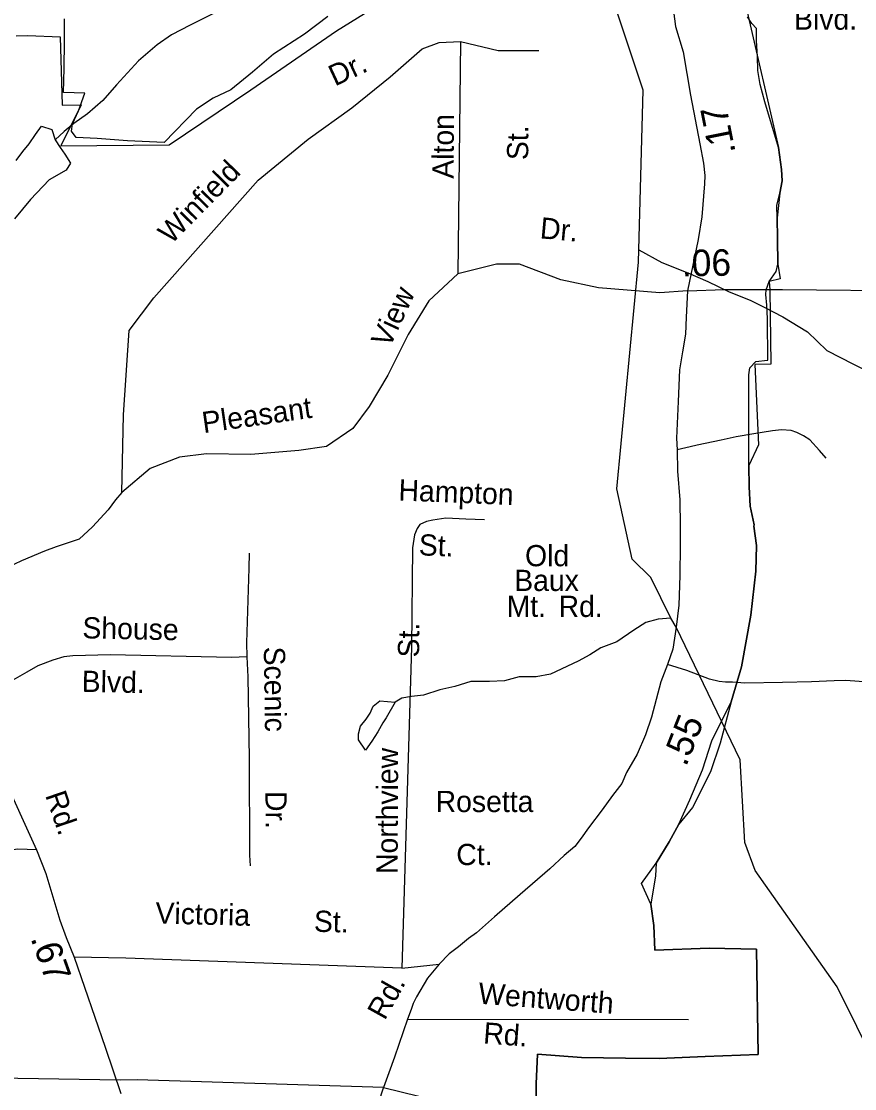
# Model space of a CAD drawing. Extents: x 1551653 to 1702041, y 811336 to 920032.
# Drawn here: x 1637256 to 1639833, y 878697 to 881998 of the extents above; entities that cross this region are included whole.
import ezdxf

# ---------------------------------------------------------------- set-up
doc = ezdxf.new("R2010")
doc.units = 0
for name, color, linetype in [('Old_Level_10', 7, 'Continuous'), ('Old_Level_11', 7, 'Continuous'), ('Old_Level_17', 7, 'Continuous'), ('Old_Level_31', 7, 'Continuous'), ('Old_Level_32', 7, 'Continuous'), ('Old_Level_35', 7, 'Continuous'), ('Old_Level_48', 7, 'Continuous'), ('Old_Level_49', 7, 'Continuous'), ('Old_Level_50', 7, 'Continuous'), ('Old_Level_59', 7, 'Continuous'), ('Old_Level_60', 7, 'Continuous')]:
    doc.layers.add(name, color=color, linetype=linetype)

msp = doc.modelspace()

# ---------------------------------------------------------------- linework, layer by layer
at = {"layer": 'Old_Level_10'}
msp.add_line((1639028.444, 880081.938), (1639028.444, 880081.938), dxfattribs=at)
at = {"layer": 'Old_Level_31'}
msp.add_line((1639281.25, 880123.959), (1639281.25, 880123.959), dxfattribs=at)
at = {"layer": 'Old_Level_32'}
for points in [[(1639258.69, 882142.127), (1639279.445, 881982.016), (1639302.667, 881903.699), (1639325.554, 881769.556), (1639354.12, 881619.487), (1639365.705, 881559.418), (1639369.333, 881521.325), (1639369.002, 881495.314), (1639360.127, 881393.438), (1639349.501, 881323.612), (1639316.231, 881164.262)], [(1639316.231, 881164.262), (1639430.555, 881168.347), (1639610.014, 881168.347), (1640031.191, 881164.683), (1640456.031, 881179.341), (1640503.642, 881183.006), (1640549.009, 881188.744), (1640634.78, 881184.997), (1640688.671, 881178.098), (1640711.183, 881169.639), (1640741.759, 881161.991), (1640800.365, 881146.693), (1640853.873, 881128.845), (1640917.575, 881113.547), (1640948.152, 881110.998), (1640985.864, 881110.998)], [(1639316.231, 881164.262), (1639311.683, 881083.262), (1639309.858, 881030.274), (1639300.729, 880975.458), (1639291.601, 880920.642), (1639287.08, 880822.396), (1639282.158, 880708.429), (1639283.828, 880672.373), (1639285.288, 880606.507), (1639292.499, 880518.308), (1639293.835, 880436.435), (1639293.215, 880376.412), (1639292.349, 880284.579), (1639289.678, 880192.581), (1639281.25, 880123.959), (1639270.505, 880056.692), (1639254.127, 880008.998), (1639233.618, 879955.183), (1639205.103, 879846.244), (1639185.938, 879790.83), (1639160.384, 879731.154), (1639127.402, 879675.092), (1639113.104, 879641.164), (1639083.724, 879603.277), (1639052.267, 879559.042), (1639009.708, 879503.278), (1638987.451, 879471.513), (1638967.113, 879445.709), (1638934.935, 879418.147), (1638890.663, 879376.424), (1638798.006, 879297.464), (1638719.354, 879228.222), (1638662.917, 879178.741), (1638638.738, 879160.821), (1638607.609, 879135.641), (1638578.541, 879113.419), (1638548.082, 879081.822), (1638511.773, 879038.134), (1638477.38, 878980.398), (1638467.173, 878960.595), (1638461.271, 878942.062), (1638450.291, 878912.234), (1638423.625, 878833.737), (1638409.507, 878794.489), (1638392.254, 878745.821), (1638375.46, 878700.42)], [(1636107.107, 880762.914), (1636167.316, 880713.813), (1636306.839, 880601.139), (1636353.668, 880563.198), (1636382.657, 880531.951), (1636436.176, 880482.85), (1636483.005, 880435.981), (1636792.326, 880142.07), (1636863.685, 880063.954), (1636884.108, 880045.139), (1636923.894, 879999.23), (1636984.993, 879946.195), (1637082.08, 879843.599), (1637114.896, 879797.796), (1637149.955, 879750.457), (1637179.627, 879701.617), (1637195.221, 879671.282), (1637302.236, 879435.103), (1637331.604, 879362.181), (1637374.204, 879217.586), (1637394.273, 879164.021), (1637418.803, 879103.761), (1637514.691, 878824.777), (1637563.75, 878681.937)], [(1638375.46, 878700.42), (1638373.686, 878695.091), (1638338.267, 878587.101), (1638294.906, 878466.428), (1638278.543, 878410.041), (1638258.33, 878334.174), (1638174.037, 878135.482), (1638114.438, 877950.187), (1638096.012, 877900.335), (1638079.671, 877854.439), (1638063.047, 877794.744), (1638036.206, 877695.033), (1638020.455, 877648.724), (1637966.155, 877524.963)], [(1638375.46, 878700.42), (1638644.838, 878633.962), (1638737.342, 878620.227), (1638787.537, 878617.087), (1638807.929, 878615.517), (1638825.183, 878615.517), (1638848.712, 878618.657)]]:
    msp.add_lwpolyline(points, dxfattribs=at)
at = {"layer": 'Old_Level_35'}
for p, q in [((1638614.06, 881935.642), (1638605.708, 881217.449)), ((1638432.388, 879069.971), (1638548.082, 879081.822)), ((1638450.291, 878912.234), (1639319.071, 878910.489)), ((1637561.106, 878722.798), (1636921.374, 878734.041))]:
    msp.add_line(p, q, dxfattribs=at)
for points in [[(1637566.649, 880541.343), (1637571.701, 880781.49), (1637589.383, 881041.86), (1637665.162, 881142.976), (1637988.488, 881506.988), (1638142.573, 881633.382), (1638278.104, 881730.885), (1638396.825, 881826.944), (1638495.339, 881912.891), (1638548.384, 881933.114), (1638614.06, 881935.642)], [(1638614.06, 881935.642), (1638730.255, 881907.836), (1638856.555, 881907.836)], [(1639316.231, 881164.262), (1639230.385, 881158.62), (1639040.937, 881173.788), (1638924.742, 881199.067), (1638795.917, 881247.095), (1638725.338, 881247.063), (1638605.708, 881217.449)], [(1638605.708, 881217.449), (1638515.681, 881133.31), (1638452.531, 881029.667), (1638389.382, 880903.274), (1638331.284, 880807.214), (1638280.764, 880738.962), (1638199.933, 880683.349), (1638114.05, 880670.71), (1637965.017, 880658.07), (1637828.614, 880660.598), (1637745.256, 880650.487), (1637654.321, 880615.097), (1637566.649, 880541.343)], [(1639745.359, 880646.576), (1639723.84, 880670.828), (1639694.487, 880703.443), (1639674.526, 880715.657), (1639654.726, 880726.064), (1639636.846, 880732.432), (1639606.882, 880735.043), (1639578.992, 880731.408), (1639520.78, 880722.586), (1639466.564, 880713.482), (1639420.511, 880702.212), (1639346.171, 880687.514), (1639324.045, 880681.963), (1639283.828, 880672.373)], [(1637566.649, 880541.343), (1637546.441, 880518.592), (1637524.019, 880487.276), (1637476.025, 880434.191), (1637434.554, 880396.502), (1637363.547, 880372.69), (1637327.448, 880359.016), (1637256.157, 880329.546), (1637191.488, 880298.301), (1637122.359, 880255.895), (1637020.317, 880184.607), (1636952.036, 880143.173), (1636863.685, 880063.954)], [(1638688.095, 880455.963), (1638630.312, 880458.538), (1638568.331, 880460.999), (1638528.193, 880455.412), (1638508.305, 880451.616), (1638488.095, 880441.819), (1638480.05, 880429.978), (1638471.838, 880409.933), (1638465.621, 880370.038), (1638462.76, 880062.118), (1638432.388, 879069.971)], [(1637959.986, 880352.705), (1637959.251, 880306.695), (1637951.564, 880076.318), (1637953.073, 880032.463)], [(1637953.073, 880032.463), (1637905.212, 880030.836), (1637530.968, 880038.847), (1637415.039, 880035.803), (1637386.952, 880032.174), (1637352.933, 880022.46), (1637306.749, 880004.789), (1637272.53, 879985.071), (1637200.253, 879943.92), (1637168.032, 879924.163), (1637082.08, 879843.599)], [(1637953.073, 880032.463), (1637956.613, 879970.357), (1637960.297, 879718.536), (1637961.8, 879418.534), (1637963.549, 879386.48)], [(1640229.601, 879857.877), (1640185.838, 879870.777), (1640056.625, 879913.027), (1640020.904, 879927.762), (1639991.058, 879936.174), (1639911.327, 879951.603), (1639847.393, 879956.705), (1639805.628, 879959.556), (1639769.579, 879958.09), (1639699.484, 879955.311), (1639609.585, 879952.939), (1639493.483, 879951.098), (1639455.514, 879953.67), (1639433.51, 879954.12), (1639413.549, 879956.525), (1639383.667, 879963.139), (1639314.179, 879990.366), (1639254.127, 880008.998)], [(1637302.236, 879435.103), (1637244.26, 879437.882), (1636930.924, 879395.606)], [(1638432.388, 879069.971), (1637579.211, 879100.067), (1637418.803, 879103.761)], [(1638375.46, 878700.42), (1637613.773, 878724.527), (1637561.106, 878722.798)]]:
    msp.add_lwpolyline(points, dxfattribs=at)
at = {"layer": 'Old_Level_48'}
for points in [[(1638203.748, 882012.994), (1638131.226, 881958.476), (1638035.73, 881896.56), (1637970.133, 881840.816), (1637903.565, 881786.114), (1637848.473, 881760.452), (1637797.194, 881726.564), (1637696.932, 881623.237), (1637583.874, 881628.762), (1637489.705, 881635.731), (1637425.239, 881638.739), (1637410.732, 881658.447), (1637414.157, 881681.652), (1637432.792, 881721.62), (1637451.703, 881775.77), (1637386.227, 881777.794), (1637387.69, 881853.772), (1637389.249, 881934.808), (1637388.632, 882005.779)], [(1638847.658, 878593.473), (1638847.956, 878712.055), (1638851.697, 878803.161), (1638988.484, 878792.849), (1639124.439, 878790.667), (1639228.664, 878790.484), (1639370.724, 878796.225), (1639534.632, 878802.301), (1639534.632, 878802.301), (1639528.988, 879127.842), (1639383.132, 879131.339), (1639215.259, 879125.385), (1639211.761, 879201.513), (1639203.11, 879267.665), (1639173.563, 879331.421), (1639219.435, 879393.859), (1639259.435, 879460.532), (1639289.278, 879515.358), (1639323.477, 879590.318), (1639361.997, 879683.389), (1639391.512, 879772.686), (1639451.413, 879893.477), (1639483.283, 880001.961), (1639512.158, 880161.216), (1639527.689, 880297.571), (1639529.208, 880376.583), (1639521.433, 880436.625), (1639522.502, 880440.648), (1639509.723, 880498.817), (1639506.908, 880558.705), (1639506.19, 880624.614), (1639505.494, 880691.53), (1639505.622, 880904.384), (1639509.028, 880926.575), (1639527.276, 880946.283), (1639563.086, 880950.243), (1639564.08, 880950.214), (1639563.562, 881077.94), (1639561.403, 881120.577), (1639558.06, 881153.117), (1639559.323, 881167.27), (1639568.762, 881193.33), (1639590.199, 881224.088), (1639595.609, 881247.234), (1639594.152, 881326.338), (1639593.398, 881390.219), (1639592.154, 881428.772), (1639601.823, 881466.991), (1639608.519, 881505.301), (1639607.197, 881539.802), (1639597.591, 881608.011), (1639578.919, 881669.405), (1639555.639, 881749.185), (1639540.78, 881802.354), (1639533.683, 881846.157), (1639532.538, 881889.775), (1639529.487, 881937.512), (1639529.235, 881976.035), (1639514.648, 881991.691), (1639501.147, 882012.38)]]:
    msp.add_lwpolyline(points, dxfattribs=at)
at = {"layer": 'Old_Level_49'}
msp.add_line((1639497.725, 882040.868), (1639597.591, 881608.011), dxfattribs=at)
for points in [[(1637240.092, 881953.178), (1637275.611, 881953.937), (1637375.723, 881949.926), (1637381.611, 881739.079), (1637440.541, 881739.953), (1637377.283, 881612.718), (1637712.748, 881616.512), (1637965.661, 881786.257), (1638230.656, 881968.443), (1638403.478, 882076.833)], [(1639597.591, 881608.011), (1639607.197, 881539.802), (1639608.519, 881505.301), (1639601.823, 881466.991), (1639593.398, 881390.219), (1639594.152, 881326.338), (1639595.609, 881247.234), (1639602.2, 881201.486), (1639568.762, 881193.33), (1639570.496, 881167.738), (1639574.211, 880938.199), (1639524.486, 880937.071), (1639535.311, 880688.594), (1639506.19, 880624.614), (1639506.908, 880558.705), (1639509.723, 880498.817), (1639522.502, 880440.648), (1639521.433, 880436.625), (1639529.208, 880376.583), (1639527.689, 880297.571), (1639512.158, 880161.216), (1639483.283, 880001.961), (1639451.413, 879893.477), (1639416.893, 879765.879), (1639387.379, 879676.581), (1639332.029, 879566.658), (1639289.278, 879515.358), (1639259.435, 879460.532), (1639219.435, 879393.859), (1639216.6, 879355.3), (1639203.11, 879267.665), (1639211.761, 879201.513), (1639215.259, 879125.385), (1639383.132, 879131.339), (1639528.988, 879127.842), (1639534.632, 878802.301), (1639534.632, 878802.301), (1639370.724, 878796.225), (1639228.664, 878790.484), (1639124.439, 878790.667), (1638988.484, 878792.849), (1638851.697, 878803.161), (1638847.956, 878712.055), (1638847.658, 878593.473)]]:
    msp.add_lwpolyline(points, dxfattribs=at)
at = {"layer": 'Old_Level_50'}
msp.add_line((1639279.694, 880129.162), (1639279.694, 880129.162), dxfattribs=at)
at = {"layer": 'Old_Level_59'}
for points in [[(1639165.029, 881290.991), (1639178.973, 881785.064), (1639041.998, 882198.142), (1639039.742, 882296.977)], [(1637849.62, 882022.207), (1637777.544, 881986.118), (1637719.617, 881956.078), (1637675.736, 881926.038), (1637617.706, 881876.005), (1637549.731, 881801.879), (1637507.696, 881753.794), (1637459.816, 881711.758), (1637417.883, 881681.718), (1637387.843, 881657.624), (1637359.853, 881631.685)], [(1639264.377, 880152.44), (1639202.964, 880277.829), (1639144.934, 880334.833), (1639097.977, 880552.394), (1639164.004, 881253.569), (1639165.029, 881290.991)], [(1639165.029, 881290.991), (1639236.592, 881252.134), (1639317.383, 881220.146), (1639379.411, 881194.002), (1639445.335, 881162.014), (1639509.414, 881135.972), (1639553.398, 881114.031), (1639611.325, 881084.196), (1639687.399, 881037.957), (1639747.377, 880979.927), (1639829.398, 880937.892), (1639893.374, 880905.904)], [(1639264.377, 880152.44), (1639225.725, 880148.851), (1639187.688, 880138.804), (1639149.753, 880114.813), (1639097.772, 880078.723), (1639047.739, 880060.679), (1639013.906, 880038.636), (1638977.817, 880018.643), (1638891.9, 879978.555), (1638847.814, 879970.558), (1638795.833, 879970.558), (1638749.901, 879958.46), (1638703.867, 879956.512), (1638645.94, 879956.41), (1638596.01, 879940.416), (1638549.976, 879930.368), (1638499.943, 879914.374), (1638462.008, 879910.273), (1638431.968, 879904.327), (1638411.36, 879892.126)], [(1639739.995, 877095.831), (1639593.998, 877404.127), (1639631.01, 877721.752), (1639896.04, 878277.648), (1639915.007, 878461.068), (1639900.961, 878766.698), (1639778.955, 879012.043), (1639524.998, 879371.806), (1639493.01, 879457.826), (1639478.964, 879714.141), (1639281.25, 880123.959), (1639264.377, 880152.44)]]:
    msp.add_lwpolyline(points, dxfattribs=at)
at = {"layer": 'Old_Level_60'}
for points in [[(1637239.795, 881567.504), (1637259.788, 881595.596), (1637279.883, 881619.587), (1637299.875, 881647.679), (1637317.818, 881673.619), (1637349.806, 881663.674), (1637359.853, 881631.685)], [(1637359.853, 881631.685), (1637375.847, 881607.592), (1637389.791, 881587.599), (1637407.835, 881559.61), (1637393.789, 881537.566), (1637341.809, 881507.526), (1637283.984, 881447.344), (1637233.951, 881387.366)], [(1638411.36, 879892.126), (1638383.986, 879844.246), (1638374.143, 879828.15), (1638358.047, 879800.16), (1638340.105, 879772.068), (1638320.112, 879744.078), (1638298.069, 879776.067), (1638298.069, 879794.111), (1638304.118, 879818.102), (1638322.06, 879840.145), (1638334.056, 879858.19), (1638344.001, 879880.233), (1638363.993, 879896.227), (1638411.36, 879892.126)]]:
    msp.add_lwpolyline(points, dxfattribs=at)

# ---------------------------------------------------------------- texts
at = {"layer": 'Old_Level_10'}
for s, rotation, p in [('Dr.', 24.978825, (1638225.649, 881796.347)), ('Alton', 89.700689, (1638592.717, 881511.301)), ('St.', 89.700689, (1638823.312, 881568.885)), ('Winfield', 45.476403, (1637719.04, 881306.382)), ('Dr.', 354.797286, (1638857.903, 881327.194)), ('View', 64.974214, (1638394.249, 880985.126)), ('Pleasant', 8.1078, (1637819.379, 880724.241)), ('Hampton', 357.726589, (1638421.188, 880516.139)), ('St.', 357.726589, (1638483.947, 880346.743)), ('Shouse', 358.773606, (1637443.93, 880089.956)), ('St.', 89.467678, (1638485.81, 880030.415)), ('Scenic', 270.838233, (1638005.464, 880063.66)), ('Blvd.', 358.773606, (1637441.709, 879924.487)), ('Northview', 89.746958, (1638419.424, 879360.757)), ('Dr.', 270.286975, (1638010.512, 879617.166)), ('Victoria', 358.592103, (1637669.9, 879207.638)), ('St.', 358.592103, (1638160.033, 879182.258)), ('Wentworth', 355.672872, (1638667.133, 878959.866)), ('Rd.', 355.672872, (1638682.8, 878837.091))]:
    msp.add_text(s, height=65.6167, rotation=rotation, dxfattribs=at).set_placement(p)
for s, p in [('Old', (1638813.577, 880312.725)), ('Baux', (1638780.082, 880236.172)), ('Mt.', (1638756.671, 880156.195)), ('Rd.', (1638917.359, 880155.848)), ('Rosetta', (1638537.044, 879552.35)), ('Ct.', (1638600.817, 879388.308))]:
    msp.add_text(s, height=65.6167, dxfattribs=at).set_placement(p)
at = {"layer": 'Old_Level_11'}
msp.add_text('Blvd.', height=65.6167, dxfattribs=at).set_placement((1639645.611, 881972.261))
for rotation, p in [(288.911061, (1637328.795, 879604.644)), (60.840128, (1638379.673, 878905.797))]:
    msp.add_text('Rd.', height=65.6167, rotation=rotation, dxfattribs=at).set_placement(p)
at = {"layer": 'Old_Level_17'}
for s, rotation, p in [('.17', 101.276058, (1639465.217, 881593.192)), ('.06', 0.877636, (1639298.937, 881209.214)), ('.55', 68.449856, (1639311.598, 879690.437)), ('.67', 289.65975, (1637283.376, 879162.225))]:
    msp.add_text(s, height=82.0208, rotation=rotation, dxfattribs=at).set_placement(p)

doc.saveas('drawing.dxf')
